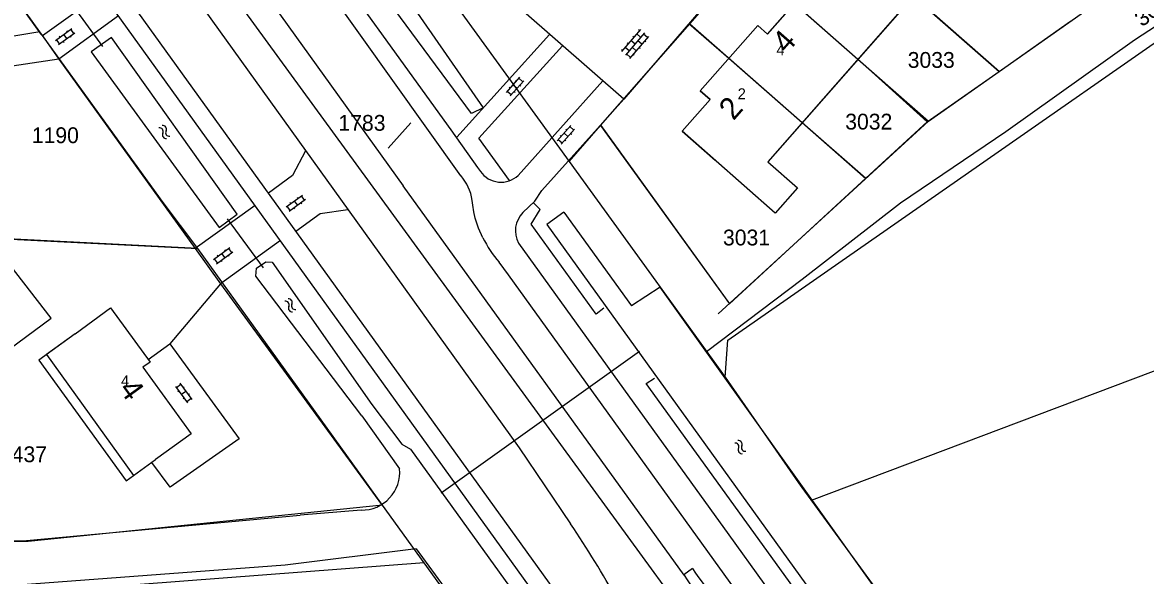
# Model space of a CAD drawing. Extents: x 148816 to 151297, y 399515 to 402500.
# Drawn here: x 150739.8 to 150867.6, y 400624.4 to 400687.3 of the extents above; entities that cross this region are included whole.
import ezdxf

# ---------------------------------------------------------------- set-up
doc = ezdxf.new("R2010")
doc.units = 0
for name, color, linetype in [('B01 Hoofdgebouw  [T] Norm', 7, 'Continuous'), ('B01 hoofgebouw', 7, 'Continuous'), ('B02 Bijgebouw  [D] Norm', 7, 'Continuous'), ('B07 Tussenmuur  [T] Norm', 7, 'Continuous'), ('G01 perceelsgrens', 7, 'Continuous'), ('G02 sectiegrens', 7, 'Continuous'), ('Q21 Lichtmast  Gem', 7, 'Continuous'), ('S02 Open verharding  Norm', 7, 'Continuous'), ('S05 Water  Norm', 7, 'Continuous'), ('T04 Haag heg  [D] Gem', 7, 'Continuous'), ('T09 Insteek water  [D] Norm', 7, 'Continuous'), ('T09 Insteek water  [T] Norm', 7, 'Continuous'), ('V00 Kant verharding algemeen  [T] Norm', 7, 'Continuous'), ('V00 Kant verharding algemeen secundair  [T] Gem', 7, 'Continuous'), ('W10 Duiker  [T] Gem', 7, 'Continuous'), ('Z01 perceelnummer', 7, 'Continuous'), ('Z02 huisnummer', 7, 'Continuous'), ('Z02 Huisnummer  [Tekst] Norm', 7, 'Continuous')]:
    doc.layers.add(name, color=color, linetype=linetype)

msp = doc.modelspace()

# ---------------------------------------------------------------- linework, layer by layer
at = {"layer": 'B01 Hoofdgebouw  [T] Norm'}
for p, q in [((150845.11, 400694.82), (150824.57, 400671.45)), ((150824.55, 400685.97), (150830.69, 400692.96)), ((150816.89, 400679.53), (150823.43, 400686.96)), ((150824.55, 400685.97), (150823.43, 400686.96)), ((150818.02, 400678.53), (150814.85, 400674.92)), ((150818.02, 400678.53), (150816.89, 400679.53)), ((150825.43, 400665.61), (150814.85, 400674.92)), ((150824.57, 400671.45), (150827.95, 400668.48)), ((150827.95, 400668.48), (150825.43, 400665.61)), ((150745.75, 400651.88), (150749.79, 400654.83)), ((150749.79, 400654.83), (150754.29, 400648.65)), ((150754.29, 400648.65), (150753.48, 400648.07)), ((150753.48, 400648.07), (150758.96, 400640.47)), ((150758.96, 400640.47), (150754.91, 400637.55))]:
    msp.add_line(p, q, dxfattribs=at)
msp.add_lwpolyline([(150745.75, 400651.88), (150742.49, 400649.5), (150752.41, 400635.75), (150754.91, 400637.55)], dxfattribs=at)
at = {"layer": 'B01 hoofgebouw'}
for points in [[(150862.07, 400723.35), (150858.3, 400726.64), (150854.92, 400722.79), (150856.05, 400721.8), (150849.9, 400714.8), (150848.77, 400715.79), (150842.23, 400708.36), (150843.36, 400707.37), (150837.23, 400700.38), (150836.1, 400701.37), (150829.56, 400693.95), (150830.69, 400692.96), (150824.55, 400685.97), (150823.43, 400686.96), (150816.89, 400679.53), (150818.02, 400678.53), (150814.85, 400674.92), (150818.6, 400671.62)], [(150863.58, 400709.02), (150861.17, 400706.27), (150857.79, 400709.24), (150847.52, 400697.56), (150850.89, 400694.59), (150848.49, 400691.85), (150845.11, 400694.82), (150824.57, 400671.45), (150827.95, 400668.48), (150825.43, 400665.61), (150818.6, 400671.62)], [(150745.75, 400651.88), (150749.79, 400654.83), (150754.29, 400648.65), (150753.48, 400648.07), (150758.96, 400640.47), (150754.91, 400637.55)], [(150745.75, 400651.88), (150741.63, 400648.87), (150751.58, 400635.15), (150754.91, 400637.55)]]:
    msp.add_lwpolyline(points, dxfattribs=at)
at = {"layer": 'B02 Bijgebouw  [D] Norm'}
msp.add_lwpolyline([(150727.99, 400642.55), (150743.03, 400653.64), (150738.38, 400659.7), (150736.49, 400658.26), (150733.32, 400662.39), (150724.94, 400662.77), (150727.62, 400646.05)], dxfattribs=at)
at = {"layer": 'B07 Tussenmuur  [T] Norm'}
for p, q in [((150827.62, 400689.46), (150834.84, 400683.12)), ((150820.16, 400683.24), (150828.5, 400675.91))]:
    msp.add_line(p, q, dxfattribs=at)
at = {"layer": 'G01 perceelsgrens'}
for points in [[(150820.03, 400651.16), (150900.95, 400707.57)], [(150828.39, 400701.6), (150841.14, 400690.31), (150850.89, 400681.73)], [(150741.76, 400686.25), (150731.43, 400700.59)], [(150815.71, 400687.16), (150822.06, 400694.38)], [(150822.06, 400694.38), (150834.82, 400683.11), (150842.73, 400675.99)], [(150850.89, 400681.73), (150859.04, 400687.46)], [(150741.76, 400686.25), (150728.19, 400683.99), (150711.74, 400672.11)], [(150759.71, 400661.57), (150755.76, 400666.81), (150741.76, 400686.25)], [(150805.55, 400675.58), (150815.71, 400687.16)], [(150815.71, 400687.16), (150828.49, 400675.91), (150835.74, 400669.57)], [(150842.73, 400675.99), (150850.89, 400681.73)], [(150835.74, 400669.57), (150842.73, 400675.99)], [(150801.96, 400671.5), (150805.55, 400675.58)], [(150805.55, 400675.58), (150820.22, 400655.3), (150835.74, 400669.57)], [(150759.71, 400661.57), (150735.81, 400662.79), (150725.73, 400663.29)], [(150780.75, 400632.35), (150778.71, 400635.17), (150759.71, 400661.57)], [(150819.74, 400646.92), (150820.03, 400651.16)], [(150780.75, 400632.35), (150740.43, 400628.25), (150729.23, 400628.07)], [(150785.47, 400625.82), (150780.75, 400632.35)], [(150785.47, 400625.82), (150748.68, 400622.98)], [(150807.43, 400595.45), (150800.38, 400605.17), (150785.47, 400625.82)]]:
    msp.add_lwpolyline(points, dxfattribs=at)
at = {"layer": 'G02 sectiegrens'}
for points in [[(150663.25, 400866.19), (150667.9, 400858.73), (150671.78, 400852.47), (150675.29, 400847.53), (150679.07, 400841.74), (150686.71, 400831.01), (150702.88, 400808.49), (150717.3, 400788.3), (150721.66, 400782.48), (150728.56, 400772.6), (150733.61, 400765.67), (150739.85, 400756.98), (150758.14, 400731.97), (150762.18, 400726.59), (150766.64, 400720.23), (150779.26, 400702.85), (150801.96, 400671.5)], [(150801.96, 400671.5), (150811.85, 400657.85), (150819.74, 400646.92)], [(150819.74, 400646.92), (150820.07, 400646.45), (150828.06, 400634.92), (150828.45, 400634.39)], [(150828.45, 400634.39), (150859.55, 400591.77)]]:
    msp.add_lwpolyline(points, dxfattribs=at)
at = {"layer": 'Q21 Lichtmast  Gem'}
msp.add_lwpolyline([(150470.02, 401545.9), (150556.48, 401148.68), (150587.33, 401006.96), (150639.15, 400861.23), (150792, 400651.61), (150911.82, 400487.27), (150967.93, 400385.83), (150992.88, 400314.71), (150864.37, 400354.64), (150785.76, 400358.38), (150705.9, 400348.4), (150564.28, 400314.71), (150489.42, 400271.04), (150319.72, 400151.26), (150222.4, 400100.1), (150103.26, 400037.48), (150071.61, 400097.7), (150036.48, 400058.92), (149995.31, 400040.21), (149954.13, 400021.49), (149930.42, 400026.48), (149891.12, 400015.25), (149831.23, 399977.82), (149652.8, 400166.23)], dxfattribs=at)
at = {"layer": 'S02 Open verharding  Norm'}
for p, q in [((150743.52, 400685.26), (150745.38, 400686.62)), ((150743.87, 400684.78), (150745.73, 400686.13)), ((150744.76, 400686.35), (150744.85, 400686.23)), ((150745.61, 400686.04), (150745.26, 400686.53)), ((150810.09, 400686.5), (150807.94, 400683.99)), ((150810.54, 400686.11), (150808.39, 400683.6)), ((150809.99, 400686.38), (150809.88, 400686.48)), ((150743.99, 400684.86), (150743.64, 400685.35)), ((150743.96, 400685.76), (150744.04, 400685.64)), ((150744.4, 400685.16), (150744.49, 400685.04)), ((150744.45, 400685.94), (150744.8, 400685.45)), ((150745.21, 400685.75), (150745.29, 400685.63)), ((150808.69, 400684.86), (150808.57, 400684.96)), ((150811, 400685.72), (150808.85, 400683.21)), ((150809.47, 400684.85), (150809.01, 400685.24)), ((150809.34, 400685.62), (150809.22, 400685.72)), ((150810.12, 400685.61), (150809.66, 400686)), ((150810.25, 400684.84), (150809.79, 400685.23)), ((150810.9, 400685.6), (150810.44, 400685.99)), ((150810.57, 400685.22), (150810.69, 400685.12)), ((150808.04, 400684.11), (150807.92, 400684.2)), ((150808.36, 400684.49), (150808.82, 400684.1)), ((150808.95, 400683.33), (150808.49, 400683.72)), ((150809.6, 400684.08), (150809.14, 400684.48)), ((150809.27, 400683.7), (150809.39, 400683.61)), ((150809.92, 400684.46), (150810.04, 400684.37)), ((150794.83, 400679.35), (150796.36, 400681.07)), ((150796.71, 400680.56), (150796.26, 400680.96)), ((150795.15, 400679.94), (150795.26, 400679.84)), ((150795.28, 400678.95), (150796.81, 400680.67)), ((150795.6, 400680.21), (150796.04, 400679.81)), ((150795.82, 400680.68), (150795.93, 400680.58)), ((150796.38, 400680.18), (150796.49, 400680.08)), ((150795.38, 400679.06), (150794.93, 400679.46)), ((150795.71, 400679.44), (150795.82, 400679.34)), ((150800.62, 400673.85), (150802.15, 400675.57)), ((150801.07, 400673.45), (150802.6, 400675.17)), ((150801.39, 400674.71), (150801.83, 400674.31)), ((150801.61, 400675.18), (150801.72, 400675.08)), ((150802.5, 400675.06), (150802.05, 400675.46)), ((150802.17, 400674.68), (150802.28, 400674.58)), ((150801.17, 400673.56), (150800.72, 400673.96)), ((150800.94, 400674.44), (150801.05, 400674.34)), ((150801.5, 400673.94), (150801.61, 400673.84)), ((150769.76, 400666.31), (150771.62, 400667.66)), ((150770.12, 400665.82), (150771.97, 400667.18)), ((150770.69, 400666.98), (150771.05, 400666.5)), ((150771.01, 400667.4), (150771.09, 400667.28)), ((150771.85, 400667.09), (150771.5, 400667.57)), ((150770.24, 400665.91), (150769.88, 400666.39)), ((150770.2, 400666.81), (150770.29, 400666.69)), ((150770.64, 400666.2), (150770.73, 400666.08)), ((150771.45, 400666.79), (150771.54, 400666.67)), ((150761.5, 400660.32), (150763.35, 400661.68)), ((150761.85, 400659.84), (150763.71, 400661.2)), ((150761.93, 400660.83), (150762.02, 400660.71)), ((150762.42, 400661), (150762.78, 400660.52)), ((150762.74, 400661.42), (150762.83, 400661.3)), ((150763.18, 400660.81), (150763.27, 400660.69)), ((150763.59, 400661.11), (150763.23, 400661.59)), ((150761.97, 400659.93), (150761.62, 400660.41)), ((150762.38, 400660.22), (150762.46, 400660.1)), ((150757.19, 400645.89), (150758.55, 400644.03)), ((150757.28, 400645.77), (150757.77, 400646.12)), ((150757.58, 400645.37), (150757.45, 400645.28)), ((150757.68, 400646.24), (150759.03, 400644.39)), ((150758.36, 400645.32), (150757.87, 400644.96)), ((150758.18, 400645.81), (150758.06, 400645.72)), ((150758.17, 400644.56), (150758.04, 400644.47)), ((150758.46, 400644.15), (150758.94, 400644.51)), ((150758.77, 400645), (150758.65, 400644.91))]:
    msp.add_line(p, q, dxfattribs=at)
at = {"layer": 'S05 Water  Norm'}
for centre, start, end in [((150755.35, 400674.9), 333.3746, 97.2296), ((150755.72, 400675.16), 333.3746, 97.2296), ((150756.11, 400674.52), 153.3746, 277.2296), ((150756.48, 400674.78), 153.3746, 277.2296), ((150769.69, 400655.16), 333.7319, 97.5869), ((150770.05, 400655.43), 333.7319, 97.5869), ((150770.45, 400654.79), 153.7319, 277.5869), ((150770.81, 400655.05), 153.7319, 277.5869), ((150820.87, 400639.02), 334.3629, 98.218), ((150821.24, 400639.29), 334.3629, 98.218), ((150821.64, 400638.65), 154.3629, 278.218), ((150822, 400638.92), 154.3629, 278.218)]:
    msp.add_arc(centre, 0.425, start, end, dxfattribs=at)
at = {"layer": 'T04 Haag heg  [D] Gem'}
for p, q in [((150841.16, 400690.33), (150850.94, 400681.73)), ((150815.58, 400687.18), (150820.16, 400683.24)), ((150834.84, 400683.12), (150842.87, 400676.06)), ((150783.95, 400675.9), (150781.38, 400673.01)), ((150828.5, 400675.91), (150835.75, 400669.54)), ((150805.58, 400675.58), (150820.21, 400655.29)), ((150724.84, 400663.34), (150759.71, 400661.57)), ((150762.29, 400657.54), (150780.62, 400632.43))]:
    msp.add_line(p, q, dxfattribs=at)
for points in [[(150818.93, 400654.13), (150842.88, 400676.06), (150908.92, 400722.53), (150920.49, 400721.08)], [(150725.13, 400709.29), (150741.81, 400686.03)], [(150741.76, 400686.25), (150728.19, 400683.99), (150711.74, 400672.11), (150717.93, 400663.71), (150724.84, 400663.34), (150724.94, 400662.77)], [(150743.9, 400683.14), (150759.43, 400661.57)]]:
    msp.add_lwpolyline(points, dxfattribs=at)
at = {"layer": 'T09 Insteek water  [D] Norm'}
msp.add_line((150889.14, 400655.39), (150829.51, 400632.9), dxfattribs=at)
at = {"layer": 'T09 Insteek water  [T] Norm'}
for p, q in [((150883.1, 400696.29), (150866.31, 400685.29)), ((150749.88, 400685.6), (150747.59, 400683.97)), ((150764.21, 400665.49), (150749.88, 400685.6)), ((150866.31, 400685.29), (150851.65, 400674.86)), ((150747.59, 400683.97), (150762.14, 400663.96)), ((150851.65, 400674.86), (150839.69, 400666.75)), ((150801.36, 400665.71), (150799.42, 400664.31)), ((150801.36, 400665.71), (150809.05, 400655.04)), ((150839.69, 400666.75), (150828.49, 400658.07)), ((150762.14, 400663.96), (150764.21, 400665.49)), ((150799.42, 400664.31), (150888.86, 400540.16)), ((150828.49, 400658.07), (150817.61, 400649.8)), ((150812.33, 400657.19), (150809.05, 400655.04)), ((150893.64, 400543.33), (150812.33, 400657.19)), ((150779.53, 400643.84), (150782.94, 400639.32)), ((150778.39, 400642.53), (150782.67, 400636.52)), ((150782.94, 400639.32), (150783.93, 400638.74)), ((150783.93, 400638.74), (150811.76, 400600.1)), ((150778.32, 400631.8), (150771.36, 400631.22)), ((150784.58, 400627.38), (150769.66, 400625.54)), ((150784.58, 400627.38), (150807.53, 400596.09))]:
    msp.add_line(p, q, dxfattribs=at)
for points in [[(150776.04, 400700.93), (150792.2, 400677.59), (150790.86, 400676.93), (150773.93, 400699.84)], [(150778.39, 400642.53), (150766.32, 400658.42), (150766.39, 400659.36), (150767.46, 400660.07), (150768.19, 400660.03)], [(150768.19, 400660.03), (150779.53, 400643.84)], [(150697.41, 400627.23), (150740.22, 400628.36), (150771.36, 400631.22)], [(150769.66, 400625.54), (150735.17, 400622.96), (150705.95, 400619.4)]]:
    msp.add_lwpolyline(points, dxfattribs=at)
msp.add_arc((150778.38, 400636.11), 4.31, 269.2098, 5.4622, dxfattribs=at)
at = {"layer": 'V00 Kant verharding algemeen  [T] Norm'}
for p, q in [((150799.11, 400620.86), (150706.1, 400750)), ((150800.9, 400621.87), (150708.61, 400750)), ((150748.84, 400690.66), (150742.06, 400685.77)), ((150818.59, 400690.68), (150808.18, 400678.57)), ((150750.71, 400688.06), (150743.9, 400683.14)), ((150808.18, 400678.57), (150796.78, 400688.54)), ((150741.81, 400686.03), (150742.06, 400685.77)), ((150799.74, 400685.95), (150789.19, 400674.25)), ((150801.22, 400684.65), (150791.7, 400674.14)), ((150796.17, 400669.9), (150805.8, 400680.66)), ((150798.88, 400668.17), (150808.18, 400678.57)), ((150795.2, 400669.3), (150791.7, 400674.14)), ((150766.25, 400666.49), (150759.43, 400661.57)), ((150769.13, 400662.48), (150762.29, 400657.54)), ((150754.08, 400648.94), (150756.52, 400650.72)), ((150816, 400625.16), (150815.03, 400624.45))]:
    msp.add_line(p, q, dxfattribs=at)
for points in [[(150789.64, 400669.86), (150774.36, 400691.31), (150753.35, 400720.44), (150731.92, 400750)], [(150734.51, 400750), (150748.96, 400729.91), (150771.64, 400698.48), (150788.51, 400675.1), (150791.55, 400670.78), (150791.88, 400670.34)], [(150739.18, 400729.84), (150745.43, 400721.16), (150783.1, 400668.72)], [(150733.77, 400725.89), (150740.03, 400717.21), (150777.69, 400664.77)], [(150743.9, 400683.14), (150730.96, 400681.19), (150730.75, 400681.06)], [(150771.99, 400672.7), (150770.49, 400669.9), (150767.77, 400667.86)], [(150815.05, 400624.41), (150783.1, 400668.72)], [(150796.72, 400665.66), (150798.06, 400666.98), (150798.88, 400668.17), (150798.88, 400668.17)], [(150791.02, 400666.5), (150790.93, 400667.06)], [(150770.88, 400663.54), (150773.65, 400665.55), (150776.8, 400666.02)], [(150791.29, 400665.04), (150791.12, 400665.76), (150791.02, 400666.5)], [(150805.91, 400654.8), (150805.04, 400654.11), (150797.65, 400664.35), (150798.67, 400666.01), (150797.88, 400666.8)], [(150777.69, 400664.77), (150796.27, 400638.89), (150802.14, 400630.23)], [(150792.16, 400662.81), (150791.67, 400663.9), (150791.29, 400665.04)], [(150796.22, 400662.19), (150797.39, 400660.56), (150809.35, 400643.96), (150820.16, 400628.98), (150832.11, 400612.37), (150832.82, 400611.37)], [(150829.1, 400611.36), (150795.09, 400658.6), (150794, 400660.02)], [(150762.29, 400657.54), (150756.52, 400650.72), (150764.43, 400639.91), (150756.58, 400634.4), (150754.48, 400637.24)], [(150841.15, 400602.08), (150838.32, 400606.83), (150838.88, 400607.24), (150810.74, 400646.23), (150811.7, 400646.84)]]:
    msp.add_lwpolyline(points, dxfattribs=at)
for centre, radius, start, end in [((150785.8, 400666.41), 5.17, 7.2287, 42.0367), ((150794.22, 400671.99), 2.86, 215.0086, 313.0581), ((150798.73, 400663.6), 2.88, 134.3088, 209.2229), ((150804.45, 400668.91), 13.72, 206.3939, 220.4072), ((150706.3, 400565.31), 115.76, 24.0519, 34.1148), ((150927.27, 400702.61), 135.57, 214.8407, 219.1572), ((150893.89, 400675.72), 94.07, 213.0575, 225.8099)]:
    msp.add_arc(centre, radius, start, end, dxfattribs=at)
at = {"layer": 'V00 Kant verharding algemeen secundair  [T] Gem'}
for p, q in [((150742.06, 400685.77), (150743.9, 400683.14)), ((150759.43, 400661.57), (150762.29, 400657.54))]:
    msp.add_line(p, q, dxfattribs=at)
at = {"layer": 'W10 Duiker  [T] Gem'}
for p, q in [((150745.61, 400689.06), (150748.89, 400684.58)), ((150763.07, 400664.96), (150767.15, 400659.39)), ((150809.99, 400649.85), (150787.4, 400633.72))]:
    msp.add_line(p, q, dxfattribs=at)

# ---------------------------------------------------------------- texts
at = {"layer": 'Z01 perceelnummer'}
msp.add_text('3038', height=1.8, rotation=36.2817, dxfattribs=at).set_placement((150867.16, 400686.74))
for s, p in [('3033', (150840.5, 400682.14)), ('1783', (150775.72, 400674.98)), ('3032', (150833.39, 400675.12)), ('1190', (150740.83, 400673.57)), ('3031', (150819.48, 400661.93)), ('1437', (150737.2, 400637.26))]:
    msp.add_text(s, height=1.8, dxfattribs=at).set_placement(p)
at = {"layer": 'Z02 huisnummer'}
for s, rotation, p in [('4', 48.6901, (150826.73, 400683.67)), ('2', 48.6901, (150820.67, 400676.06)), ('4', 305.8041, (150750.66, 400645.57))]:
    msp.add_text(s, height=2.5, rotation=rotation, dxfattribs=at).set_placement(p)
at = {"layer": 'Z02 Huisnummer  [Tekst] Norm'}
for s, p in [('4', (150825.56, 400683.58)), ('2', (150821.15, 400678.56)), ('4', (150750.98, 400645.9))]:
    msp.add_text(s, height=1.25, dxfattribs=at).set_placement(p)

doc.saveas('drawing.dxf')
